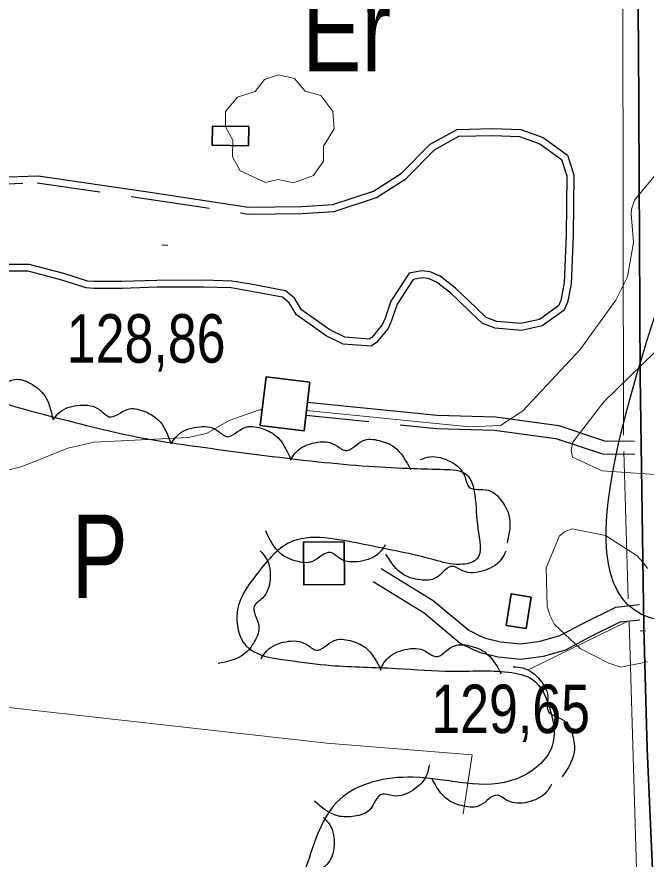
# Model space of a CAD drawing. Extents: x 483847 to 488453, y 4383581 to 4386795.
# Drawn here: x 486832.5 to 486946, y 4384268.7 to 4384420.5 of the extents above; entities that cross this region are included whole.
import ezdxf
from ezdxf.enums import TextEntityAlignment as Align

# ---------------------------------------------------------------- set-up
doc = ezdxf.new("R2010")
doc.units = 0
doc.header["$LTSCALE"] = 3.8
doc.linetypes.add('MEDIUM_DASHED', pattern=[4.5, 3, -1.5])
for name, color, linetype, lineweight in [('27', 7, 'Continuous', 25), ('29', 7, 'Continuous', 13), ('38', 7, 'Continuous', 25), ('47', 7, 'Continuous', 35), ('51', 7, 'Continuous', 13), ('6', 7, 'Continuous', 35), ('7', 7, 'Continuous', 13), ('9', 7, 'Continuous', 13)]:
    doc.layers.add(name, color=color, linetype=linetype, lineweight=lineweight)
doc.layers.add('31', color=7, linetype='Continuous')

msp = doc.modelspace()

# ---------------------------------------------------------------- linework, layer by layer
at = {"layer": '27'}
for points in [[(486459.96, 4384385.16), (486471.27, 4384378.47), (486473.92, 4384375.28), (486475.39, 4384367.53), (486474.06, 4384364.1), (486468.58, 4384332.36), (486456.37, 4384281.06), (486450.57, 4384253.61), (486437.24, 4384218.91), (486433.21, 4384189.18), (486433.99, 4384185.86), (486436.3, 4384184.33), (486436.97, 4384184.32), (486441.1, 4384184.71), (486447.44, 4384187.32), (486451.82, 4384188.91), (486456.5, 4384190.87), (486459.83, 4384192.92), (486472.99, 4384200.46), (486476.65, 4384203.94), (486479.61, 4384206.22), (486488.62, 4384212.32), (486496.68, 4384219.48), (486502, 4384224.06), (486511.41, 4384231.95), (486539.46, 4384262.46), (486556.14, 4384273.86), (486561.61, 4384278.73), (486564.81, 4384282.06), (486575.24, 4384313.88), (486592.54, 4384347.7), (486603.35, 4384384.68), (486618.29, 4384417.11), (486623.74, 4384425.81), (486629.81, 4384440.88), (486633.7, 4384450.43), (486641.19, 4384465.26), (486647.57, 4384470.57), (486651.57, 4384471.86), (486660.8, 4384471.88), (486687.53, 4384468.12), (486716.08, 4384460.28), (486726.32, 4384457.36), (486741.64, 4384452.94), (486747.02, 4384451.28), (486753.15, 4384449.77), (486767.51, 4384446.79), (486778.5, 4384443.85), (486779.56, 4384439.11), (486777.41, 4384419.93), (486778.13, 4384412.87), (486779.55, 4384406.62), (486783.55, 4384398.31), (486789.34, 4384388.7), (486794.95, 4384381.79), (486806.53, 4384368.27), (486812.52, 4384362.18), (486821.5, 4384354.85), (486839.86, 4384348.2), (486856.39, 4384344.37), (486864.63, 4384343.12), (486886.87, 4384340.33), (486895.94, 4384339.52), (486904.04, 4384339.11), (486909.51, 4384338.95), (486913.63, 4384337.99), (486915.08, 4384334.37), (486915.66, 4384328.28), (486915.43, 4384322.74), (486912.42, 4384321.8), (486907.78, 4384322.62), (486895.36, 4384325.35), (486888.93, 4384326.49), (486882.24, 4384325.99), (486876.01, 4384320.37), (486872.23, 4384313.15), (486873.79, 4384307.2), (486881.33, 4384304.54), (486889.2, 4384303.6), (486900.97, 4384303.06), (486911.02, 4384302.54), (486921.15, 4384302.39), (486925.48, 4384301.06), (486928.7, 4384295.53), (486929.06, 4384289.07), (486922.67, 4384283.16), (486903.92, 4384283.43), (486890.73, 4384279.42), (486884.7, 4384267.35), (486876.54, 4384242.48), (486874.52, 4384232.45)], [(486954.21, 4384387.22), (486962.95, 4384388.19), (486967.8, 4384407.6), (486993.02, 4384411.48), (487004.67, 4384398.87), (487009.52, 4384352.3), (487028.92, 4384350.36), (487029.89, 4384264), (487031.83, 4384213.55), (487034.75, 4384181.53), (486974.59, 4384180.56), (486972.65, 4384169.89), (486976.53, 4384155.33), (486961.01, 4384141.75), (486943.54, 4384136.9), (486953.24, 4384268.85), (486993.02, 4384297.96), (486990.11, 4384310.57), (486950.33, 4384311.55), (486954.21, 4384386.25)], [(486818.62, 4384355.28), (486819.99, 4384356.41), (486823.72, 4384357.12), (486827.15, 4384355.76), (486828.6, 4384354.31), (486832.06, 4384355.15), (486834.95, 4384354.42), (486837.31, 4384352.52), (486839.02, 4384347.87)], [(486839.09, 4384347.98), (486840.29, 4384349.3), (486843.87, 4384350.53), (486847.46, 4384349.67), (486849.11, 4384348.44), (486852.41, 4384349.76), (486855.37, 4384349.44), (486857.97, 4384347.9), (486860.33, 4384343.54)], [(486860.36, 4384343.68), (486861.45, 4384345.08), (486864.94, 4384346.58), (486868.58, 4384345.99), (486870.31, 4384344.89), (486873.5, 4384346.45), (486876.49, 4384346.37), (486879.19, 4384345.02), (486881.87, 4384340.85)], [(486881.86, 4384340.62), (486882.87, 4384342.07), (486886.27, 4384343.75), (486889.94, 4384343.36), (486891.73, 4384342.35), (486894.83, 4384344.08), (486897.82, 4384344.15), (486900.59, 4384342.95), (486903.49, 4384338.92)], [(486905.29, 4384340.72), (486907, 4384341.2), (486910.7, 4384340.35), (486913.28, 4384337.71), (486914.02, 4384335.8), (486917.52, 4384335.17), (486919.88, 4384333.33), (486921.26, 4384330.65), (486920.95, 4384325.7)], [(486898.94, 4384325.31), (486897.87, 4384323.9), (486894.4, 4384322.35), (486890.75, 4384322.89), (486889.01, 4384323.97), (486885.84, 4384322.36), (486882.85, 4384322.41), (486880.13, 4384323.72), (486877.39, 4384327.85)], [(486876.37, 4384324.26), (486877.49, 4384322.89), (486878.17, 4384319.15), (486876.78, 4384315.73), (486875.31, 4384314.29), (486876.13, 4384310.83), (486875.37, 4384307.94), (486873.46, 4384305.61), (486868.79, 4384303.93)], [(486920.71, 4384324.22), (486919.85, 4384322.67), (486916.64, 4384320.64), (486912.96, 4384320.64), (486911.07, 4384321.46), (486908.17, 4384319.42), (486905.21, 4384319.04), (486902.32, 4384319.93), (486899.02, 4384323.63)], [(486876.57, 4384304.81), (486877.61, 4384306.25), (486881.04, 4384307.87), (486884.71, 4384307.41), (486886.47, 4384306.36), (486889.61, 4384308.04), (486892.59, 4384308.06), (486895.35, 4384306.81), (486898.17, 4384302.73)], [(486898.2, 4384303.21), (486899.18, 4384304.69), (486902.54, 4384306.46), (486906.22, 4384306.15), (486908.03, 4384305.19), (486911.09, 4384307), (486914.07, 4384307.15), (486916.88, 4384306.02), (486919.87, 4384302.07)], [(486922.01, 4384303.34), (486923.78, 4384303.14), (486926.88, 4384300.96), (486928.28, 4384297.54), (486928.25, 4384295.49), (486931.26, 4384293.59), (486932.74, 4384291), (486933.02, 4384287.99), (486930.86, 4384283.52)], [(486906.86, 4384285.66), (486906.47, 4384283.93), (486903.95, 4384281.09), (486900.4, 4384280.08), (486898.36, 4384280.35), (486896.14, 4384277.58), (486893.4, 4384276.39), (486890.37, 4384276.46), (486886.18, 4384279.1)], [(486928.96, 4384282.21), (486927.98, 4384280.72), (486924.63, 4384278.94), (486920.95, 4384279.23), (486919.14, 4384280.19), (486916.09, 4384278.37), (486913.1, 4384278.22), (486910.3, 4384279.33), (486907.28, 4384283.28)], [(486887.82, 4384276.19), (486888.96, 4384274.83), (486889.71, 4384271.11), (486888.38, 4384267.67), (486886.94, 4384266.21), (486887.81, 4384262.76), (486887.1, 4384259.86), (486885.23, 4384257.49), (486880.59, 4384255.73)]]:
    msp.add_spline(points, degree=3, dxfattribs=at)
at = {"layer": '29'}
msp.add_lwpolyline([(486877.32, 4384390.67), (486872.78, 4384392.79), (486871.37, 4384395.33), (486871.47, 4384398.31), (486870.1, 4384400.72), (486870.14, 4384403.47), (486872.3, 4384406.07), (486875.49, 4384407.07), (486877.14, 4384409.26), (486879.71, 4384410.09), (486882.57, 4384409.44), (486884.52, 4384407.17), (486887.33, 4384406.35), (486889.46, 4384403.5), (486889.7, 4384400.37), (486887.82, 4384397.22), (486887.82, 4384394.54), (486886, 4384391.93), (486882.38, 4384390.59), (486879.61, 4384391.22)], close=True, dxfattribs=at)
at = {"layer": '38'}
for points in [[(486836.35, 4384391.88), (486856.12, 4384388.97), (486874.27, 4384386.24), (486883.9, 4384386.32), (486889.47, 4384386.69), (486896.81, 4384389.09), (486901.86, 4384392.34), (486907.05, 4384397.6), (486911.91, 4384400.25), (486918.34, 4384400.39), (486923.38, 4384400.24), (486927.4, 4384398.77), (486931.82, 4384395.59), (486932.96, 4384392.04), (486932.81, 4384381.16), (486932.46, 4384372.41), (486931.79, 4384369.04), (486931.18, 4384367.6), (486927.26, 4384364.82), (486923.49, 4384364.01), (486918.79, 4384364.39), (486916.46, 4384365.23), (486914.47, 4384367.2), (486912.03, 4384369.49), (486910.78, 4384370.69), (486908.18, 4384372.7), (486906.72, 4384373.34), (486905.6, 4384373.49), (486903.99, 4384373.2), (486901.07, 4384368.72), (486900.06, 4384365.79), (486899.49, 4384364.36), (486897.34, 4384361.82), (486896.4, 4384361.16), (486891.33, 4384361.55), (486888.31, 4384363), (486882.93, 4384366.84), (486881.6, 4384368.97), (486880.41, 4384369.99), (486874.48, 4384371.1), (486871.15, 4384371.66), (486866.24, 4384371.81), (486857.78, 4384371.78), (486851.47, 4384371.57), (486846.35, 4384371.57), (486844.99, 4384371.66), (486840.61, 4384373.09), (486834.56, 4384374.66), (486829.23, 4384374.66)], [(486822.14, 4384391.41), (486836.28, 4384391.88)], [(486884.85, 4384351.04), (486908.31, 4384348.69), (486918.84, 4384348.39), (486930.24, 4384346.84), (486938.51, 4384344.12), (486943.88, 4384344.05)], [(486898.21, 4384321.05), (486907.59, 4384315.32), (486914, 4384309.93), (486916.15, 4384308.86), (486917, 4384308.52), (486919.75, 4384307.84), (486923.36, 4384307.51), (486926.91, 4384307.95), (486930.46, 4384308.96), (486934.61, 4384311.18), (486940.55, 4384314.12), (486944.8, 4384314.57)]]:
    msp.add_lwpolyline(points, dxfattribs=at)
at = {"layer": '38', "linetype": 'MEDIUM_DASHED'}
for points in [[(486822.19, 4384390.16), (486836.17, 4384390.64), (486855.94, 4384387.73), (486874.19, 4384384.99), (486883.95, 4384385.07), (486889.71, 4384385.45), (486897.35, 4384387.96), (486902.66, 4384391.36), (486907.82, 4384396.59), (486912.24, 4384399), (486918.34, 4384399.14), (486923.14, 4384398.99), (486926.81, 4384397.66), (486930.75, 4384394.81), (486931.71, 4384391.85), (486931.56, 4384381.19), (486931.21, 4384372.56), (486930.59, 4384369.41), (486930.17, 4384368.41), (486926.75, 4384365.98), (486923.41, 4384365.27), (486919.05, 4384365.62), (486917.14, 4384366.31), (486915.33, 4384368.09), (486912.89, 4384370.39), (486911.6, 4384371.63), (486908.83, 4384373.78), (486907.07, 4384374.56), (486905.57, 4384374.76), (486903.25, 4384374.33), (486899.94, 4384369.28), (486898.9, 4384366.23), (486898.41, 4384365.01), (486896.5, 4384362.75), (486896.05, 4384362.44), (486891.66, 4384362.78), (486888.94, 4384364.08), (486883.85, 4384367.71), (486882.55, 4384369.8), (486880.97, 4384371.15), (486874.7, 4384372.33), (486871.28, 4384372.91), (486866.26, 4384373.06), (486857.76, 4384373.03), (486851.45, 4384372.82), (486846.39, 4384372.82), (486845.23, 4384372.9), (486840.97, 4384374.29), (486834.72, 4384375.91), (486829.21, 4384375.91)], [(486884.61, 4384348.69), (486908.16, 4384346.33), (486918.65, 4384346.03), (486929.71, 4384344.53), (486938.12, 4384341.77), (486943.98, 4384341.69)], [(486896.79, 4384318.71), (486905.98, 4384313.09), (486912.48, 4384307.63), (486915.02, 4384306.36), (486916.15, 4384305.9), (486919.3, 4384305.13), (486923.41, 4384304.75), (486927.46, 4384305.26), (486931.5, 4384306.41), (486935.86, 4384308.74), (486941.33, 4384311.45), (486944.88, 4384311.83)]]:
    msp.add_lwpolyline(points, dxfattribs=at)
at = {"layer": '47'}
for points in [[(486874.26, 4384397.31), (486867.73, 4384397.41), (486867.78, 4384400.86), (486874.31, 4384400.76)], [(486885.35, 4384354.68), (486884.29, 4384345.91), (486876.39, 4384346.86), (486877.45, 4384355.63)], [(486891.54, 4384325.85), (486891.59, 4384318.2), (486884.23, 4384318.15), (486884.18, 4384325.8)], [(486925.24, 4384315.92), (486924.34, 4384310.23), (486920.74, 4384310.8), (486921.64, 4384316.49)]]:
    msp.add_lwpolyline(points, close=True, dxfattribs=at)
at = {"layer": '51'}
for p, q in [((486941.75, 4384436.64), (486941.94, 4384345.09)), ((486941.99, 4384342.15), (486942.79, 4384315.6)), ((486942.44, 4384311.47), (486924.83, 4384302.87))]:
    msp.add_line(p, q, dxfattribs=at)
for points in [[(486942.92, 4384311.46), (486944.33, 4384264.88), (486946.16, 4384215.05), (486945.67, 4384209.9)], [(486746.78, 4384302.72), (486823.97, 4384296.81), (486888.4, 4384289.58), (486914.63, 4384287.48), (486912.98, 4384276.85)]]:
    msp.add_lwpolyline(points, dxfattribs=at)
at = {"layer": '6'}
for points in [[(486945.56, 4384310.48), (486944.94, 4384355.68), (486944.63, 4384415.82), (486944.32, 4384439.71), (486942.16, 4384575.23), (486941.95, 4384690.43)], [(486934.14, 4384130.55), (486940.93, 4384159.51), (486948.64, 4384207.59), (486948.03, 4384246.42), (486946.18, 4384288.58), (486945.56, 4384310.48)]]:
    msp.add_lwpolyline(points, dxfattribs=at)
at = {"layer": '7'}
for p, q in [((486858.72, 4384379.37), (486859.72, 4384379.37)), ((486944.91, 4384309.85), (486945.91, 4384309.85))]:
    msp.add_line(p, q, dxfattribs=at)
at = {"layer": '9'}
for points in [[(486956.02, 4384402.13), (486943.91, 4384387.5), (486943.36, 4384385.88), (486943.32, 4384385.11), (486943.7, 4384379.83), (486942.64, 4384373.66), (486940.56, 4384369.48), (486934.08, 4384360.54), (486923.77, 4384349.5), (486919.75, 4384346.88), (486914.16, 4384346.63), (486884.73, 4384349.56)], [(486876.73, 4384349.71), (486876.25, 4384349.69), (486870.79, 4384347.74), (486866.72, 4384345.42), (486863.39, 4384344.69), (486846.43, 4384343.85), (486841.67, 4384342.78), (486833.44, 4384339.47), (486825.99, 4384337.62)], [(486946.24, 4384304.23), (486941.44, 4384303.28), (486939.29, 4384304.03), (486934.1, 4384306.66), (486929.49, 4384311), (486928.71, 4384312.51), (486928.15, 4384314.16), (486927.96, 4384321.22), (486930.35, 4384326.94), (486931.42, 4384327.74), (486932.68, 4384328.2), (486938.69, 4384327), (486944.37, 4384323.34), (486945.42, 4384322.23), (486946.24, 4384321.09)]]:
    msp.add_lwpolyline(points, dxfattribs=at)
msp.add_lwpolyline([(486949.99, 4384362.45), (486948.45, 4384342.5), (486948.68, 4384340.23), (486949.07, 4384339.45), (486949.2, 4384339.05), (486949.31, 4384338.37), (486947.59, 4384338.02), (486938.05, 4384338.69), (486932.73, 4384341.16), (486932.5, 4384342.39), (486932.8, 4384343.86), (486938.38, 4384351.15)], close=True, dxfattribs=at)

# ---------------------------------------------------------------- texts
at = {"layer": '31'}
for s, width, p in [('Er', 0.8, (486891.97, 4384410.71)), ('P', 0.75, (486847.45, 4384315.78))]:
    msp.add_text(s, height=15, dxfattribs=dict(at, width=width)).set_placement(p, align=Align.CENTER)
at = {"layer": '7', "width": 0.8}
for s, p in [('128,86', (486841.5, 4384358.18)), ('129,65', (486907.25, 4384291.39))]:
    msp.add_text(s, height=8.75, dxfattribs=at).set_placement(p)

doc.saveas('drawing.dxf')
